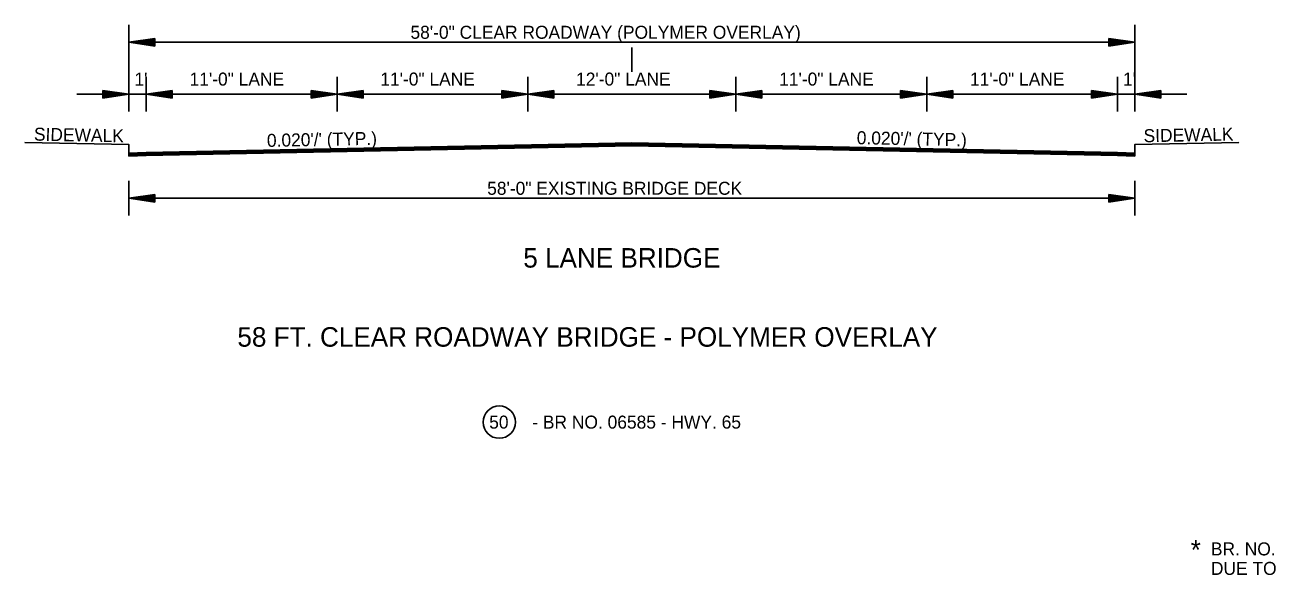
# Model space of a CAD drawing. Extents: x 550980 to 1930787, y -1972975 to 596640.
# Drawn here: x 551201 to 551920, y -1967825 to -1967508 of the extents above; entities that cross this region are included whole.
import ezdxf

# ---------------------------------------------------------------- set-up
doc = ezdxf.new("R2010")
doc.units = 0
doc.layers.add('R_Border', color=7, linetype='Continuous')
doc.layers.add('R_Draft', color=7, linetype='Continuous')

# ---------------------------------------------------------------- blocks, each defined once
blk = doc.blocks.new('BPPOLY')
at = {"layer": 'R_Border'}
blk.add_circle((0, 0), 9.34, dxfattribs=at)

msp = doc.modelspace()

# ---------------------------------------------------------------- linework, layer by layer
at = {"layer": 'R_Border'}
for p, q in [((551261.08, -1967508.05), (551261.08, -1967558.05)), ((551841.08, -1967508.05), (551841.08, -1967558.05)), ((551276.08, -1967515.8), (551261.08, -1967518.05)), ((551276.08, -1967516.17), (551263.59, -1967518.05)), ((551276.08, -1967516.56), (551266.17, -1967518.05)), ((551276.08, -1967516.93), (551268.67, -1967518.05)), ((551276.08, -1967520.3), (551276.08, -1967515.8)), ((551826.08, -1967515.8), (551841.08, -1967518.05)), ((551826.08, -1967515.8), (551826.08, -1967520.3)), ((551826.08, -1967516.17), (551838.58, -1967518.05)), ((551826.08, -1967516.56), (551836, -1967518.05)), ((551826.08, -1967516.93), (551833.5, -1967518.05)), ((551261.08, -1967518.05), (551841.08, -1967518.05)), ((551276.08, -1967520.3), (551261.08, -1967518.05)), ((551276.08, -1967519.92), (551263.59, -1967518.05)), ((551276.08, -1967519.54), (551266.17, -1967518.05)), ((551276.08, -1967519.17), (551268.67, -1967518.05)), ((551276.08, -1967517.31), (551271.21, -1967518.05)), ((551276.08, -1967518.78), (551271.21, -1967518.05)), ((551276.08, -1967517.7), (551273.71, -1967518.05)), ((551276.08, -1967518.4), (551273.71, -1967518.05)), ((551551.08, -1967521.05), (551551.08, -1967535.05)), ((551826.08, -1967517.32), (551830.96, -1967518.05)), ((551826.08, -1967517.7), (551828.45, -1967518.05)), ((551826.08, -1967520.3), (551841.08, -1967518.05)), ((551826.08, -1967518.78), (551830.96, -1967518.05)), ((551826.08, -1967519.54), (551836, -1967518.05)), ((551826.08, -1967519.92), (551838.58, -1967518.05)), ((551826.08, -1967519.17), (551833.5, -1967518.05)), ((551826.08, -1967518.4), (551828.45, -1967518.05)), ((551271.08, -1967538.05), (551271.08, -1967558.05)), ((551381.08, -1967538.05), (551381.08, -1967558.05)), ((551491.08, -1967538.05), (551491.08, -1967558.05)), ((551611.08, -1967538.05), (551611.08, -1967558.05)), ((551721.08, -1967538.05), (551721.08, -1967558.05)), ((551831.08, -1967538.05), (551831.08, -1967558.05)), ((551246.08, -1967545.8), (551261.08, -1967548.05)), ((551246.08, -1967545.8), (551246.08, -1967550.3)), ((551286.08, -1967545.8), (551271.08, -1967548.05)), ((551286.08, -1967550.3), (551286.08, -1967545.8)), ((551366.08, -1967545.8), (551381.08, -1967548.05)), ((551366.08, -1967545.8), (551366.08, -1967550.3)), ((551396.08, -1967545.8), (551381.08, -1967548.05)), ((551396.08, -1967550.3), (551396.08, -1967545.8)), ((551476.08, -1967545.8), (551491.08, -1967548.05)), ((551476.08, -1967545.8), (551476.08, -1967550.3)), ((551506.08, -1967545.8), (551491.08, -1967548.05)), ((551506.08, -1967550.3), (551506.08, -1967545.8)), ((551596.08, -1967545.8), (551611.08, -1967548.05)), ((551596.08, -1967545.8), (551596.08, -1967550.3)), ((551626.08, -1967545.8), (551611.08, -1967548.05)), ((551626.08, -1967550.3), (551626.08, -1967545.8)), ((551706.08, -1967545.8), (551721.08, -1967548.05)), ((551706.08, -1967545.8), (551706.08, -1967550.3)), ((551736.08, -1967545.8), (551721.08, -1967548.05)), ((551736.08, -1967550.3), (551736.08, -1967545.8)), ((551816.08, -1967545.8), (551831.08, -1967548.05)), ((551816.08, -1967545.8), (551816.08, -1967550.3)), ((551856.08, -1967545.8), (551841.08, -1967548.05)), ((551856.08, -1967550.3), (551856.08, -1967545.8)), ((551231.08, -1967548.05), (551871.08, -1967548.05)), ((551246.08, -1967546.17), (551258.58, -1967548.05)), ((551246.08, -1967546.56), (551256, -1967548.05)), ((551246.08, -1967546.93), (551253.5, -1967548.05)), ((551246.08, -1967547.32), (551250.96, -1967548.05)), ((551246.08, -1967547.7), (551248.45, -1967548.05)), ((551246.08, -1967550.3), (551261.08, -1967548.05)), ((551246.08, -1967548.78), (551250.96, -1967548.05)), ((551246.08, -1967549.54), (551256, -1967548.05)), ((551246.08, -1967549.92), (551258.58, -1967548.05)), ((551246.08, -1967549.17), (551253.5, -1967548.05)), ((551246.08, -1967548.4), (551248.45, -1967548.05)), ((551286.08, -1967550.3), (551271.08, -1967548.05)), ((551286.08, -1967546.17), (551273.59, -1967548.05)), ((551286.08, -1967549.92), (551273.59, -1967548.05)), ((551286.08, -1967546.56), (551276.17, -1967548.05)), ((551286.08, -1967549.54), (551276.17, -1967548.05)), ((551286.08, -1967546.93), (551278.67, -1967548.05)), ((551286.08, -1967549.17), (551278.67, -1967548.05)), ((551286.08, -1967547.31), (551281.21, -1967548.05)), ((551286.08, -1967548.78), (551281.21, -1967548.05)), ((551286.08, -1967547.7), (551283.71, -1967548.05)), ((551286.08, -1967548.4), (551283.71, -1967548.05)), ((551366.08, -1967546.17), (551378.58, -1967548.05)), ((551366.08, -1967546.56), (551376, -1967548.05)), ((551366.08, -1967546.93), (551373.5, -1967548.05)), ((551366.08, -1967547.32), (551370.96, -1967548.05)), ((551366.08, -1967547.7), (551368.45, -1967548.05)), ((551366.08, -1967550.3), (551381.08, -1967548.05)), ((551366.08, -1967548.78), (551370.96, -1967548.05)), ((551366.08, -1967549.54), (551376, -1967548.05)), ((551366.08, -1967549.92), (551378.58, -1967548.05)), ((551366.08, -1967549.17), (551373.5, -1967548.05)), ((551366.08, -1967548.4), (551368.45, -1967548.05)), ((551396.08, -1967550.3), (551381.08, -1967548.05)), ((551396.08, -1967546.17), (551383.59, -1967548.05)), ((551396.08, -1967549.92), (551383.59, -1967548.05)), ((551396.08, -1967546.56), (551386.17, -1967548.05)), ((551396.08, -1967549.54), (551386.17, -1967548.05)), ((551396.08, -1967546.93), (551388.67, -1967548.05)), ((551396.08, -1967549.17), (551388.67, -1967548.05)), ((551396.08, -1967547.31), (551391.21, -1967548.05)), ((551396.08, -1967548.78), (551391.21, -1967548.05)), ((551396.08, -1967547.7), (551393.71, -1967548.05)), ((551396.08, -1967548.4), (551393.71, -1967548.05)), ((551476.08, -1967546.17), (551488.58, -1967548.05)), ((551476.08, -1967546.56), (551486, -1967548.05)), ((551476.08, -1967546.93), (551483.5, -1967548.05)), ((551476.08, -1967547.32), (551480.96, -1967548.05)), ((551476.08, -1967547.7), (551478.45, -1967548.05)), ((551476.08, -1967550.3), (551491.08, -1967548.05)), ((551476.08, -1967548.78), (551480.96, -1967548.05)), ((551476.08, -1967549.54), (551486, -1967548.05)), ((551476.08, -1967549.92), (551488.58, -1967548.05)), ((551476.08, -1967549.17), (551483.5, -1967548.05)), ((551476.08, -1967548.4), (551478.45, -1967548.05)), ((551506.08, -1967550.3), (551491.08, -1967548.05)), ((551506.08, -1967546.17), (551493.59, -1967548.05)), ((551506.08, -1967549.92), (551493.59, -1967548.05)), ((551506.08, -1967546.56), (551496.17, -1967548.05)), ((551506.08, -1967549.54), (551496.17, -1967548.05)), ((551506.08, -1967546.93), (551498.67, -1967548.05)), ((551506.08, -1967549.17), (551498.67, -1967548.05)), ((551506.08, -1967547.31), (551501.21, -1967548.05)), ((551506.08, -1967548.78), (551501.21, -1967548.05)), ((551506.08, -1967547.7), (551503.71, -1967548.05)), ((551506.08, -1967548.4), (551503.71, -1967548.05)), ((551596.08, -1967546.17), (551608.58, -1967548.05)), ((551596.08, -1967546.56), (551606, -1967548.05)), ((551596.08, -1967546.93), (551603.5, -1967548.05)), ((551596.08, -1967547.32), (551600.96, -1967548.05)), ((551596.08, -1967547.7), (551598.45, -1967548.05)), ((551596.08, -1967550.3), (551611.08, -1967548.05)), ((551596.08, -1967548.78), (551600.96, -1967548.05)), ((551596.08, -1967549.54), (551606, -1967548.05)), ((551596.08, -1967549.92), (551608.58, -1967548.05)), ((551596.08, -1967549.17), (551603.5, -1967548.05)), ((551596.08, -1967548.4), (551598.45, -1967548.05)), ((551626.08, -1967550.3), (551611.08, -1967548.05)), ((551626.08, -1967546.17), (551613.59, -1967548.05)), ((551626.08, -1967549.92), (551613.59, -1967548.05)), ((551626.08, -1967546.56), (551616.17, -1967548.05)), ((551626.08, -1967549.54), (551616.17, -1967548.05)), ((551626.08, -1967546.93), (551618.67, -1967548.05)), ((551626.08, -1967549.17), (551618.67, -1967548.05)), ((551626.08, -1967547.31), (551621.21, -1967548.05)), ((551626.08, -1967548.78), (551621.21, -1967548.05)), ((551626.08, -1967547.7), (551623.71, -1967548.05)), ((551626.08, -1967548.4), (551623.71, -1967548.05)), ((551706.08, -1967546.17), (551718.58, -1967548.05)), ((551706.08, -1967546.56), (551716, -1967548.05)), ((551706.08, -1967546.93), (551713.5, -1967548.05)), ((551706.08, -1967547.32), (551710.96, -1967548.05)), ((551706.08, -1967547.7), (551708.45, -1967548.05)), ((551706.08, -1967550.3), (551721.08, -1967548.05)), ((551706.08, -1967548.78), (551710.96, -1967548.05)), ((551706.08, -1967549.54), (551716, -1967548.05)), ((551706.08, -1967549.92), (551718.58, -1967548.05)), ((551706.08, -1967549.17), (551713.5, -1967548.05)), ((551706.08, -1967548.4), (551708.45, -1967548.05)), ((551736.08, -1967550.3), (551721.08, -1967548.05)), ((551736.08, -1967546.17), (551723.59, -1967548.05)), ((551736.08, -1967549.92), (551723.59, -1967548.05)), ((551736.08, -1967546.56), (551726.17, -1967548.05)), ((551736.08, -1967549.54), (551726.17, -1967548.05)), ((551736.08, -1967546.93), (551728.67, -1967548.05)), ((551736.08, -1967549.17), (551728.67, -1967548.05)), ((551736.08, -1967547.31), (551731.21, -1967548.05)), ((551736.08, -1967548.78), (551731.21, -1967548.05)), ((551736.08, -1967547.7), (551733.71, -1967548.05)), ((551736.08, -1967548.4), (551733.71, -1967548.05)), ((551816.08, -1967546.17), (551828.58, -1967548.05)), ((551816.08, -1967546.56), (551826, -1967548.05)), ((551816.08, -1967546.93), (551823.5, -1967548.05)), ((551816.08, -1967547.32), (551820.96, -1967548.05)), ((551816.08, -1967547.7), (551818.45, -1967548.05)), ((551816.08, -1967550.3), (551831.08, -1967548.05)), ((551816.08, -1967548.78), (551820.96, -1967548.05)), ((551816.08, -1967549.54), (551826, -1967548.05)), ((551816.08, -1967549.92), (551828.58, -1967548.05)), ((551816.08, -1967549.17), (551823.5, -1967548.05)), ((551816.08, -1967548.4), (551818.45, -1967548.05)), ((551856.08, -1967550.3), (551841.08, -1967548.05)), ((551856.08, -1967546.17), (551843.59, -1967548.05)), ((551856.08, -1967549.92), (551843.59, -1967548.05)), ((551856.08, -1967546.56), (551846.17, -1967548.05)), ((551856.08, -1967549.54), (551846.17, -1967548.05)), ((551856.08, -1967546.93), (551848.67, -1967548.05)), ((551856.08, -1967549.17), (551848.67, -1967548.05)), ((551856.08, -1967547.31), (551851.21, -1967548.05)), ((551856.08, -1967548.78), (551851.21, -1967548.05)), ((551856.08, -1967547.7), (551853.71, -1967548.05)), ((551856.08, -1967548.4), (551853.71, -1967548.05)), ((551261.08, -1967598.05), (551261.08, -1967618.05)), ((551841.08, -1967598.05), (551841.08, -1967618.05)), ((551276.08, -1967605.8), (551261.08, -1967608.05)), ((551261.08, -1967608.05), (551841.08, -1967608.05)), ((551276.08, -1967610.3), (551261.08, -1967608.05)), ((551276.08, -1967606.17), (551263.59, -1967608.05)), ((551276.08, -1967609.92), (551263.59, -1967608.05)), ((551276.08, -1967606.56), (551266.17, -1967608.05)), ((551276.08, -1967609.54), (551266.17, -1967608.05)), ((551276.08, -1967606.93), (551268.67, -1967608.05)), ((551276.08, -1967609.17), (551268.67, -1967608.05)), ((551276.08, -1967607.31), (551271.21, -1967608.05)), ((551276.08, -1967608.78), (551271.21, -1967608.05)), ((551276.08, -1967607.7), (551273.71, -1967608.05)), ((551276.08, -1967608.4), (551273.71, -1967608.05)), ((551276.08, -1967610.3), (551276.08, -1967605.8)), ((551826.08, -1967605.8), (551841.08, -1967608.05)), ((551826.08, -1967605.8), (551826.08, -1967610.3)), ((551826.08, -1967606.17), (551838.58, -1967608.05)), ((551826.08, -1967606.56), (551836, -1967608.05)), ((551826.08, -1967606.93), (551833.5, -1967608.05)), ((551826.08, -1967607.32), (551830.96, -1967608.05)), ((551826.08, -1967607.7), (551828.45, -1967608.05)), ((551826.08, -1967610.3), (551841.08, -1967608.05)), ((551826.08, -1967608.78), (551830.96, -1967608.05)), ((551826.08, -1967609.54), (551836, -1967608.05)), ((551826.08, -1967609.92), (551838.58, -1967608.05)), ((551826.08, -1967609.17), (551833.5, -1967608.05)), ((551826.08, -1967608.4), (551828.45, -1967608.05))]:
    msp.add_line(p, q, dxfattribs=at)
for points in [[(551261.08, -1967583.85), (551261.08, -1967577.05), (551201.08, -1967575.85), (551201.08, -1967575.85)], [(551261.08, -1967582.05), (551271.08, -1967581.65), (551551.08, -1967576.05), (551831.08, -1967581.65), (551841.08, -1967582.05)], [(551261.08, -1967582.35), (551271.08, -1967581.95), (551551.08, -1967576.35), (551831.08, -1967581.95), (551841.08, -1967582.35)], [(551261.08, -1967582.65), (551271.08, -1967582.25), (551551.08, -1967576.65), (551831.08, -1967582.25), (551841.08, -1967582.65)], [(551261.08, -1967582.95), (551271.08, -1967582.55), (551551.08, -1967576.95), (551831.08, -1967582.55), (551841.08, -1967582.95)], [(551261.08, -1967583.25), (551271.08, -1967582.85), (551551.08, -1967577.25), (551831.08, -1967582.85), (551841.08, -1967583.25)], [(551261.08, -1967583.55), (551271.08, -1967583.15), (551551.08, -1967577.55), (551831.08, -1967583.15), (551841.08, -1967583.55)], [(551261.08, -1967583.85), (551271.08, -1967583.45), (551551.08, -1967577.85), (551831.08, -1967583.45), (551841.08, -1967583.85)], [(551841.08, -1967583.85), (551841.08, -1967577.05), (551901.08, -1967575.85), (551901.08, -1967575.85)]]:
    msp.add_lwpolyline(points, dxfattribs=at)

# ---------------------------------------------------------------- block references
msp.add_blockref('BPPOLY', (551474.62, -1967737.19), dxfattribs=at)

# ---------------------------------------------------------------- texts
for s, height, p in [('58\'-0" CLEAR ROADWAY (POLYMER OVERLAY)', 7.5, (551423.41, -1967516.05)), ("1'", 7.5, (551264.25, -1967543.05)), ('11\'-0" LANE', 7.5, (551296.02, -1967543.05)), ('11\'-0" LANE', 7.5, (551406.02, -1967543.05)), ('12\'-0" LANE', 7.5, (551518.9, -1967543.05)), ('11\'-0" LANE', 7.5, (551636.02, -1967543.05)), ('11\'-0" LANE', 7.5, (551746.02, -1967543.05)), ("1'", 7.5, (551834.25, -1967543.05)), ('58\'-0" EXISTING BRIDGE DECK', 7.5, (551467.64, -1967606.05)), ('5 LANE BRIDGE', 11.25, (551488.46, -1967648.05)), ('58 FT. CLEAR ROADWAY BRIDGE - POLYMER OVERLAY', 11.25, (551323.6, -1967693.67)), ('50', 7.5, (551468.8, -1967740.94)), ('- BR NO. 06585 - HWY. 65', 7.5, (551493.62, -1967740.94))]:
    msp.add_text(s, height=height, dxfattribs=at).set_placement(p)
for s, rotation, p in [('SIDEWALK', 358.8542, (551206.23, -1967574.77)), ('SIDEWALK', 1.1458, (551846.23, -1967575.76)), ("0.020'/' (TYP.)", 1.1458, (551340.7, -1967578.46)), ("0.020'/' (TYP.)", 358.8542, (551680.7, -1967576.84))]:
    msp.add_text(s, height=7.5, rotation=rotation, dxfattribs=at).set_placement(p)
at = {"layer": 'R_Draft'}
for s, height, p in [('*', 11.25, (551873.34, -1967816.45)), ('BR. NO. 50 - 06585 WILL REQUIRE COLD MILLING AND TRANSITION', 7.5, (551884.98, -1967814.08)), ('DUE TO BACKWALL REPAIR BEING PERFORMED ON BRIDGE.', 7.5, (551884.98, -1967825.33))]:
    msp.add_text(s, height=height, dxfattribs=at).set_placement(p)

doc.saveas('drawing.dxf')
